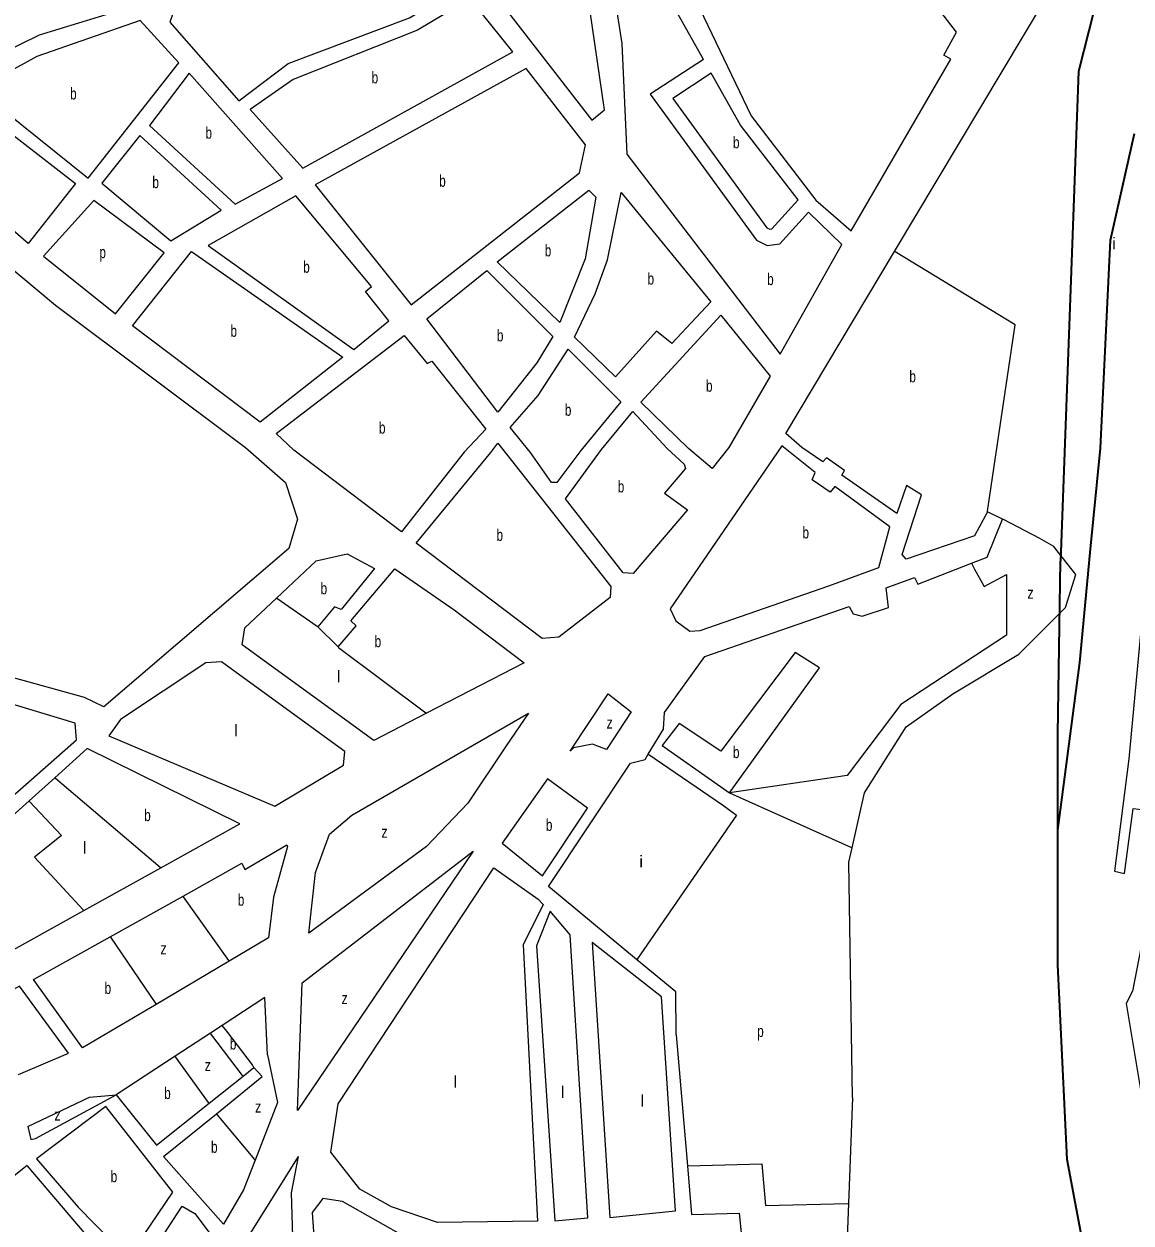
# Model space of a CAD drawing. Extents: x 639657 to 671642, y 222838 to 252123.
# Drawn here: x 647130 to 648074, y 235340 to 236363 of the extents above; entities that cross this region are included whole.
import ezdxf

# ---------------------------------------------------------------- set-up
doc = ezdxf.new("R2010")
doc.units = 0
doc.header["$LTSCALE"] = 4
for name, color, linetype, lineweight in [('1', 7, 'Continuous', 13), ('21', 7, 'Continuous', 13), ('57', 7, 'Continuous', 35)]:
    doc.layers.add(name, color=color, linetype=linetype, lineweight=lineweight)
doc.layers.add('7', color=7, linetype='Continuous')

msp = doc.modelspace()

# ---------------------------------------------------------------- linework, layer by layer
at = {"layer": '1'}
for p, q in [((647337.612, 235483.18), (647335.06, 235532.07)), ((647686.24, 235500.24), (647695.711, 235388.496)), ((647337.612, 235483.18), (647346.059, 235442.462)), ((647346.059, 235442.462), (647326.847, 235393.309))]:
    msp.add_line(p, q, dxfattribs=at)
for points in [[(647872.536, 236168.951), (648000.85, 236383.75), (648056.41, 236455.5), (648078.362, 236503.191), (648171.93, 236706.47)], [(647709.555, 236332.794), (647642.65, 236451.96), (647624.62, 236442.9)], [(647624.62, 236442.9), (647639.69, 236346.48), (647644.01, 236251.96), (647774.85, 236081.27), (647827.47, 236174.84), (647799.084, 236202.509)], [(647709.555, 236332.794), (647663.993, 236303.065), (647754.606, 236178.606), (647763.821, 236173.997), (647774.571, 236175.533), (647799.084, 236202.509)], [(647716.166, 236321.019), (647683.233, 236299.531), (647763.568, 236189.189), (647766.083, 236187.931), (647767.862, 236188.185), (647790.286, 236212.861)], [(647790.286, 236212.861), (647741.06, 236276.68), (647716.166, 236321.019)], [(648125.935, 236322.695), (648119.36, 236324.46), (648113.87, 236314.73), (648219.07, 236237.64), (648171.68, 236073.32), (648139.86, 236052.6), (648140.01, 236037.11), (648097.67, 236007.21), (648072.36, 235735.76), (648060.22, 235639.98), (648068.62, 235637.88), (648076.25, 235693.63), (648105.08, 235690.13), (648075.64, 235537.49), (648070.11, 235527.13), (648098.499, 235356.253)], [(647793.49, 236001.49), (647779.74, 236013.61), (647872.536, 236168.951)], [(647951.74, 235946.69), (647940.86, 235926.21), (647882.31, 235906.3), (647879.06, 235910.36), (647895.51, 235961.17), (647882.57, 235969.05), (647874.33, 235945.14), (647827.49, 235977.95), (647829.83, 235982.05), (647814.5, 235992.7), (647811.3, 235989.46), (647793.49, 236001.49)], [(647938.071, 235902.795), (647951.51, 235908), (647964.6, 235940.55), (647951.74, 235946.69)], [(647345.061, 235873.059), (647378.96, 235904.96), (647405.58, 235910.71), (647428.86, 235898.39), (647400.28, 235863.4), (647394.68, 235865.73), (647380.38, 235848.46), (647397.68, 235831.37)], [(647397.68, 235831.37), (647413.26, 235849.51), (647408.72, 235853.79), (647446.06, 235898.07), (647496.78, 235863.13), (647556.6, 235817.93), (647473.081, 235774.768), (647428.27, 235751.61)], [(647662.395, 235739.896), (647675.38, 235761.06), (647676.15, 235775.46), (647710.67, 235823.17), (647833.77, 235866.03), (647837.25, 235859.6), (647845, 235857.72), (647867.31, 235864.94), (647865.27, 235881.69), (647889.5, 235890.65), (647892.33, 235885.08), (647938.071, 235902.795)], [(647428.27, 235751.61), (647315.79, 235833.24), (647318.06, 235847.65), (647345.061, 235873.059)], [(647246.46, 235642.93), (647313.94, 235680.43), (647183.72, 235744.76), (647155.996, 235719.775), (647134.047, 235699.993)], [(647647.19, 235732.09), (647659.63, 235735.39), (647662.395, 235739.896)], [(647652.443, 235564.538), (647577.13, 235626.8), (647647.19, 235732.09)], [(647134.047, 235699.993), (646994.79, 235574.49), (647017.995, 235541.483), (647026.23, 235529.77)], [(647265.47, 235618.738), (647315.65, 235646.7), (647318.05, 235641.56), (647354.03, 235662.62), (647354.68, 235661.12), (647342.7, 235617.86), (647338.4, 235583.02), (647304.868, 235563.198), (647242.392, 235526.267), (647179.72, 235489.22)], [(647026.23, 235529.77), (647038.71, 235527.48), (647080.431, 235550.665), (647180.763, 235606.421), (647246.46, 235642.93)], [(647179.72, 235489.22), (647137.88, 235547.64), (647203.254, 235584.069), (647265.47, 235618.738)], [(647686.24, 235500.24), (647685.851, 235536.92), (647652.443, 235564.538)], [(647125.109, 235466.321), (647167.71, 235484.64), (647125.88, 235541.97), (647088.518, 235521.232), (647053.169, 235501.612), (647016.226, 235481.106), (646981.298, 235461.719), (646912.55, 235423.56)], [(647335.06, 235532.07), (647298.897, 235508.423), (647288.717, 235501.767), (647258.621, 235482.088), (647208.34, 235449.21)], [(647208.34, 235449.21), (647242.78, 235406.22), (647287.624, 235441.975), (647316.636, 235465.107), (647325.794, 235472.409)], [(647293.847, 235432.929), (647333.004, 235464.741), (647325.794, 235472.409)], [(647132.89, 235422.017), (647135.652, 235410.964), (647139.491, 235411.732), (647208.34, 235449.21)], [(647132.89, 235422.017), (647185.566, 235447.072), (647208.34, 235449.21)], [(647326.847, 235393.309), (647316.95, 235367.99), (647299.984, 235338.746), (647248.86, 235396.38), (647293.847, 235432.929)], [(647363.673, 235396.456), (647304.558, 235301.827), (647183.371, 235124.398), (647124.256, 235023.855), (647096.176, 234967.67), (647116.96, 234969.86)], [(647363.673, 235396.456), (647357.761, 235365.406), (647359.239, 235309.22), (647359.239, 235285.563), (647320.814, 235312.177), (647312.083, 235295.61), (647311.82, 235295.11)], [(647695.711, 235388.496), (647699.22, 235347.1), (647740.05, 235348.21), (647749.45, 235254.57), (647840.45, 235261.839)], [(647159.531, 235150.532), (647140.9, 235164.06), (647264.6, 235354.14)], [(647264.6, 235354.14), (647275.38, 235347.75), (647291.2, 235327), (647174.784, 235147.736)]]:
    msp.add_lwpolyline(points, dxfattribs=at)
for points in [[(647487.97, 236444.08), (647614.28, 236281.11), (647625.01, 236289.73), (647583.25, 236577.07), (647577.85, 236591.45), (647567.53, 236592.28), (647530.5, 236534.62), (647523.03, 236515.7), (647509.39, 236471.41)], [(647699.96, 236389.8), (647750.28, 236284.65), (647805.25, 236212.81), (647835.39, 236186.46), (647920.54, 236333.17), (647914.52, 236336.59), (647925.43, 236355.95), (647826.7, 236484.4)], [(647109.45, 236337.29), (647142.92, 236353.69), (647210.12, 236374.26), (647212.04, 236382.64), (647151.5, 236449.31), (647137.96, 236449.28), (647106.63, 236432.88), (647073.56, 236426.36), (647026.73, 236423.02), (647022.46, 236410.98)], [(647313.01, 236297.59), (647355.05, 236329.48), (647458.51, 236368.39), (647502.92, 236395.35), (647474.25, 236432.88), (647440.34, 236416.69), (647397.59, 236416.37), (647373.1, 236412.23), (647257.18, 236373.51), (647254.19, 236364.69)], [(647322.7, 236290.09), (647367.52, 236239.93), (647546.68, 236339.38), (647510.47, 236384.84), (647465.41, 236357.67), (647359.38, 236315.74)], [(647184.48, 236231.34), (647261.8, 236329.91), (647228.84, 236365.92), (647140.61, 236335.21), (647096.62, 236311.26), (647097.07, 236301.6)], [(647236.79, 236276.36), (647310.01, 236209.29), (647350.35, 236231.08), (647270.63, 236321.12)], [(647460.19, 236123.28), (647603.65, 236235.97), (647608.75, 236260.04), (647558.1, 236325.02), (647378.08, 236225.78)], [(647173.53, 236227.02), (647133.27, 236175.58), (647043.91, 236253.14), (647081.83, 236297.91)], [(647254.87, 236178.01), (647297.99, 236204.11), (647228.65, 236267.96), (647196.09, 236227.07)], [(646841.72, 236001.37), (647017.55, 236224.29), (647030.87, 236228.19), (647156.6, 236123), (647318.65, 236001.66), (647352.84, 235971.65), (647363.01, 235940.34), (647355.57, 235915.39), (647197.82, 235780.26), (647181.25, 235788.16), (647091.71, 235812.85), (646815.15, 235959.14)], [(647411.09, 236085.14), (647441.11, 236109.7), (647421.06, 236134.79), (647426.21, 236139.1), (647361.56, 236216.29), (647286.89, 236174.01)], [(647533.37, 236160.19), (647611.64, 236221.17), (647617.67, 236215.17), (647608.56, 236162.73), (647586.78, 236108.33)], [(647715.87, 236125.81), (647682.44, 236090.5), (647669.52, 236101), (647634.38, 236062.03), (647599.49, 236095.68), (647617.02, 236132.89), (647627.47, 236161.7), (647639.36, 236219.3)], [(647189.402, 236212.383), (647146.423, 236164.777), (647207.856, 236115.608), (647249.323, 236167.85)], [(647222.39, 236105.54), (647272.51, 236168.82), (647401.65, 236078.68), (647331.31, 236023.3)], [(647524.58, 236152.65), (647580.8, 236096.28), (647567.32, 236073.91), (647534.12, 236031.72), (647473.55, 236111.28)], [(647696.79, 236000.75), (647656.14, 236040.17), (647724.27, 236114.66), (647766.52, 236062.34), (647731.09, 236001.48), (647716.98, 235983.73)], [(647360.02, 235999.24), (647344.88, 236013.45), (647454.03, 236097.27), (647473.64, 236073.26), (647477.72, 236075.2), (647523.84, 236017.31), (647505.34, 235997.57), (647451.88, 235929.69)], [(647561.91, 235997.34), (647544.46, 236018.64), (647568.46, 236045.98), (647593.93, 236085.57), (647638.95, 236040.56), (647604.87, 235999.04), (647584.23, 235971.75), (647579.72, 235971.72)], [(647622.54, 236000.01), (647649.28, 236032.42), (647678.41, 236000.74), (647692.89, 235987.24), (647694.2, 235983.59), (647676.28, 235962.64), (647695.92, 235948.36), (647649.41, 235894.14), (647641.02, 235894.52), (647591.84, 235957.83)], [(647528.14, 235997.33), (647534.053, 236005.348), (647630.35, 235882.85), (647629.97, 235873.61), (647586.13, 235839.6), (647571.73, 235838.44), (647464.41, 235919.88)], [(647776.25, 236003.13), (647681.19, 235863.82), (647685.77, 235853.53), (647697.86, 235844.79), (647706.67, 235845.28), (647816.47, 235883.55), (647859.14, 235899.28), (647868.38, 235933.93), (647821.53, 235968.25), (647817.48, 235963.5), (647802.15, 235973.93), (647804.91, 235980.18)], [(647343.72, 235695.44), (647402.39, 235730.61), (647403.4, 235742.22), (647298.25, 235818.73), (647284.93, 235817.79), (647211.94, 235769.43), (647202.14, 235755.4)], [(646987.18, 235587.12), (647174.44, 235752.01), (647173.27, 235766.4), (647085.42, 235792.73), (647078.99, 235790.54), (647034.58, 235742.78), (646926.03, 235674.86), (646922.66, 235663.66)], [(647647.697, 235776.075), (647626.736, 235743.92), (647614.913, 235748.356), (647598.656, 235745.399), (647595.7, 235742.442), (647628.214, 235791.235)], [(647372.7, 235587.153), (647378.452, 235638.942), (647390.275, 235671.47), (647409.487, 235687.735), (647560.231, 235774.97), (647541.019, 235746.877), (647508.505, 235698.085), (647473.036, 235661.12)], [(647537.833, 235663.997), (647572.054, 235635.985), (647610.479, 235693.649), (647576.488, 235718.785)], [(647362.96, 235435.75), (647367.01, 235544.73), (647512.89, 235657.14)], [(647572.71, 235611.52), (647555.73, 235577.03), (647567.72, 235341.36), (647482.4, 235340.2), (647443.21, 235353.5), (647416.25, 235368.59), (647391.55, 235400.03), (647397.74, 235441.33), (647530.61, 235642.85), (647568.38, 235616)], [(647578.76, 235605.96), (647566.91, 235576.24), (647582.77, 235341.45), (647610.91, 235344.2), (647595.65, 235585.65)], [(647614.61, 235579.1), (647629.61, 235344.31), (647685.66, 235350.24), (647673.79, 235532.62)], [(647199.59, 235439.27), (647140.33, 235394.43), (647175.84, 235353.17), (647218.45, 235309.8), (647256.57, 235365.91)], [(647132.42, 235388.79), (647077.45, 235345.27), (647089.58, 235329.44), (647176.52, 235242.72), (647210.58, 235296.86)], [(647457.773, 235326.202), (647401.48, 235357.97), (647384.7, 235360.67), (647375.53, 235348.79), (647380.23, 235284.78), (647386.35, 235268.7), (647405.33, 235257.64), (647467.29, 235213.53), (647661.3, 235086.41), (647679.36, 235119.62), (647667.63, 235138.89), (647563.58, 235212.18), (647564.83, 235218.63), (647560.13, 235318.11), (647503.82, 235317.55), (647484.47, 235318.94), (647487.21, 235224.18), (647463.59, 235220.82)]]:
    msp.add_lwpolyline(points, close=True, dxfattribs=at)
at = {"layer": '21'}
msp.add_line((647674.223, 235747.34), (647731.665, 235706.956), dxfattribs=at)
for points in [[(647951.74, 235946.69), (647951.815, 235947.19), (647975.515, 236106.17), (647873.036, 236168.646), (647872.536, 236168.951)], [(647964.6, 235940.55), (647965.1, 235940.293), (647996.205, 235924.305), (648008.139, 235917.34)], [(647836.389, 235660.043), (647846.94, 235706.956), (647882.409, 235763.142), (647922.312, 235791.235), (647978.471, 235825.242), (648018.374, 235865.163), (648027.242, 235893.256), (648008.139, 235917.34)], [(647938.071, 235902.795), (647940.797, 235897.795), (647948.914, 235882.906), (647968.126, 235893.256), (647968.126, 235841.506), (647877.976, 235782.363), (647832.161, 235721.742), (647731.665, 235706.956)], [(647380.38, 235848.46), (647379.88, 235848.808), (647345.561, 235872.711), (647345.061, 235873.059)], [(647397.68, 235831.37), (647398.18, 235830.995), (647472.581, 235775.143), (647473.081, 235774.768)], [(647731.665, 235706.956), (647808.515, 235813.413), (647787.825, 235826.72), (647724.276, 235742.442), (647688.807, 235766.099), (647674.223, 235747.34)], [(647662.395, 235739.896), (647662.895, 235739.554), (647725.754, 235696.606), (647737.577, 235687.735), (647652.789, 235565.038), (647652.443, 235564.538)], [(647155.996, 235719.775), (647156.496, 235719.35), (647245.96, 235643.355), (647246.46, 235642.93)], [(647731.665, 235706.956), (647835.889, 235660.267), (647836.389, 235660.043)], [(647134.047, 235699.993), (647134.513, 235699.493), (647161.616, 235670.441), (647138.579, 235652.003), (647180.3, 235606.921), (647180.763, 235606.421)], [(647836.595, 235446.727), (647833.639, 235647.813), (647836.389, 235660.043)], [(647304.868, 235563.198), (647304.513, 235563.698), (647265.825, 235618.238), (647265.47, 235618.738)], [(647203.254, 235584.069), (647203.593, 235583.569), (647242.053, 235526.767), (647242.392, 235526.267)], [(647325.794, 235472.409), (647324.557, 235474.729), (647302.705, 235503.423), (647298.897, 235508.423)], [(647316.636, 235465.107), (647316.255, 235465.607), (647289.098, 235501.267), (647288.717, 235501.767)], [(647287.624, 235441.975), (647287.262, 235442.475), (647258.983, 235481.588), (647258.621, 235482.088)], [(647836.595, 235446.727), (647833.176, 235356.374), (647831.79, 235319.75)], [(647293.847, 235432.929), (647294.263, 235432.428), (647326.431, 235393.809), (647326.847, 235393.309)], [(647695.711, 235388.496), (647696.211, 235388.509), (647759.377, 235390.172), (647762.333, 235354.686), (647832.676, 235356.362), (647833.176, 235356.374)]]:
    msp.add_lwpolyline(points, dxfattribs=at)
at = {"layer": '57'}
for points in [[(648764.444, 238156.794), (648760.356, 238056.15), (648755.321, 237936.134), (648642.478, 237674.613), (648152.957, 236609.517), (648088.384, 236487.179), (648047.188, 236392.076), (648029.423, 236322.423), (648014.054, 235904.557)], [(648011.806, 235675.089), (648030.599, 235817.979), (648039.485, 235911.965), (648048.302, 236001.151), (648056.694, 236178.651), (648077.383, 236269.56)], [(649431.73, 232002.995), (649399.994, 232070.308), (649353.025, 232164.294), (649236.203, 232405.189), (649089.828, 232739.384), (648914.202, 233126.457), (648685.944, 233640.163), (648499.009, 234038.457), (648378.361, 234308.787), (648275.477, 234548.58), (648171.383, 234786.42), (648107.014, 234960.761), (648078.134, 235089.132), (648042.869, 235271.292), (648019.786, 235394.046), (648011.928, 235560.15), (648011.719, 235757.044), (648014.054, 235904.557)]]:
    msp.add_lwpolyline(points, dxfattribs=at)

# ---------------------------------------------------------------- texts
at = {"layer": '7'}
for s, width, p in [('b', 0.75, (647426.315, 236312.385)), ('b', 0.75, (647169.014, 236298.63)), ('b', 0.75, (647284.552, 236265.205)), ('b', 0.75, (647734.64, 236256.969)), ('b', 0.75, (647483.994, 236224.15)), ('b', 0.75, (647239.238, 236222.985)), ('b', 0.75, (647574.067, 236164.75)), ('p', 0.75, (647194.033, 236163.241)), ('b', 0.75, (647367.964, 236150.715)), ('b', 0.75, (647661.777, 236140.665)), ('b', 0.75, (647763.821, 236140.193)), ('b', 0.75, (647305.848, 236096.06)), ('b', 0.75, (647533.21, 236092.185)), ('b', 0.75, (647885.15, 236057.22)), ('b', 0.75, (647711.631, 236049.195)), ('b', 0.75, (647591.206, 236028.645)), ('b', 0.75, (647432.585, 236013.48)), ('b', 0.75, (647636.317, 235963.28)), ('b', 0.75, (647532.862, 235921.894)), ('b', 0.75, (647793.974, 235923.96)), ('b', 0.75, (647382.773, 235876.337)), ('z', 0.8, (647985.861, 235872.556)), ('b', 0.75, (647428.873, 235831.16)), ('z', 0.8, (647626.736, 235761.663)), ('b', 0.75, (647734.621, 235736.527)), ('b', 0.75, (647232.263, 235682.733)), ('b', 0.75, (647575.01, 235674.427)), ('z', 0.8, (647434.611, 235668.513)), ('b', 0.75, (647312.126, 235610.516)), ('z', 0.8, (647246.085, 235569.03)), ('b', 0.75, (647198.475, 235535.226)), ('z', 0.8, (647400.62, 235526.57)), ('b', 0.75, (647305.359, 235487.789)), ('p', 0.75, (647755.311, 235498.477)), ('z', 0.8, (647283.858, 235469.351)), ('b', 0.75, (647249.302, 235445.535)), ('z', 0.8, (647326.861, 235434.011)), ('z', 0.8, (647155.617, 235427.097)), ('b', 0.75, (647289.288, 235399.595)), ('b', 0.75, (647203.662, 235374.535))]:
    msp.add_text(s, height=10, dxfattribs=dict(at, width=width)).set_placement(p)
for s, p in [('i', (648058.27, 236170.689)), ('l', (647396.596, 235801.046)), ('l', (647309.054, 235754.95)), ('l', (647180.046, 235655.076)), ('i', (647654.815, 235643.377)), ('l', (647496.314, 235455.229)), ('l', (647587.943, 235446.358)), ('l', (647655.925, 235438.965))]:
    msp.add_text(s, height=10, dxfattribs=at).set_placement(p)

doc.saveas('drawing.dxf')
